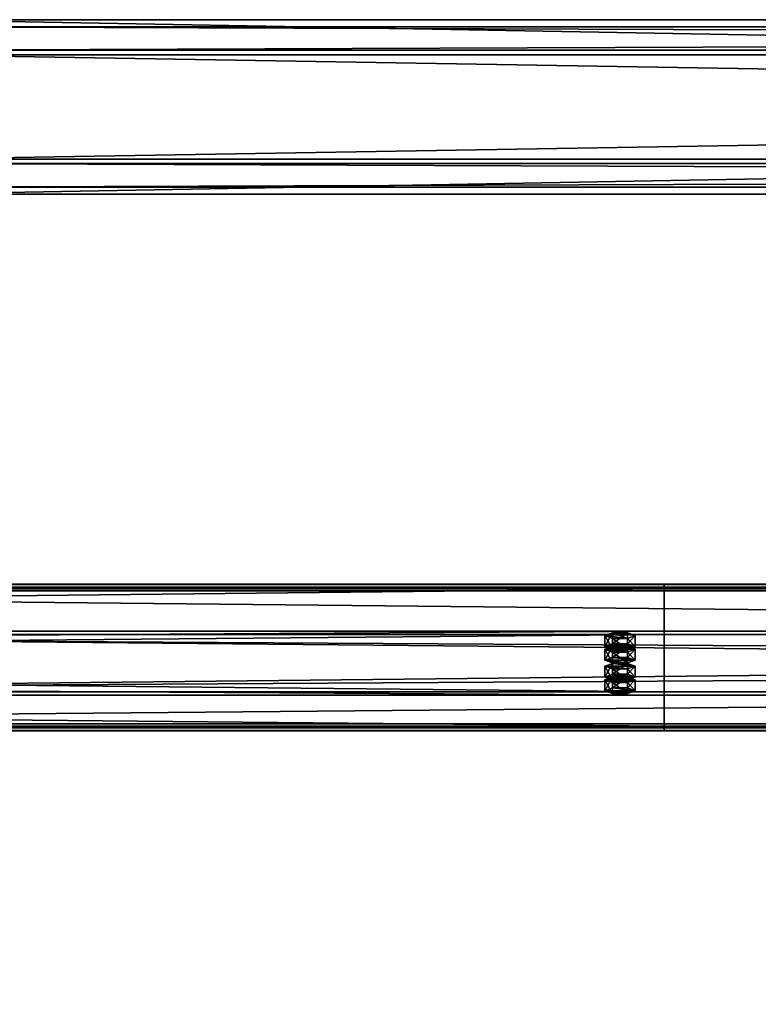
# Model space of a CAD drawing. Header units: millimetres. Extents: x -333 to 67333, y -930 to 39730.
# Tile 383 of 656: x 28062 to 28564, y 3966 to 4635. Entities that reach past the tile are written whole.
import ezdxf

# ---------------------------------------------------------------- set-up
doc = ezdxf.new("R2010")
doc.units = ezdxf.units.MM
for name, color, linetype in [('13', 7, 'Continuous'), ('5', 7, 'Continuous'), ('8', 7, 'Continuous'), ('95', 7, 'Continuous')]:
    doc.layers.add(name, color=color, linetype=linetype)

msp = doc.modelspace()

# ---------------------------------------------------------------- meshes
at = {"layer": '13', "color": 30}
mesh = msp.add_polyface(dxfattribs=at)
corners = [(28500.01, 4248.32, 4335.28), (28500.01, 4175.93, 4319.89), (21700.01, 4175.93, 4319.89), (21700.01, 4248.32, 4335.28), (28500.01, 4217.1, 4126.22), (21700.01, 4217.1, 4126.22), (28500.01, 4156.45, 4113.33), (21700.01, 4156.45, 4113.33), (28500.01, 4153.75, 4126.05), (21700.01, 4153.75, 4126.05), (28500.01, 4151.8, 4125.63), (21700.01, 4151.8, 4125.63), (28500.01, 4154.91, 4110.96), (21700.01, 4154.91, 4110.96), (28500.01, 4219.47, 4124.68), (21700.01, 4219.47, 4124.68), (28500.01, 4178.31, 4318.35), (21700.01, 4178.31, 4318.35), (28500.01, 4246.78, 4332.91), (21700.01, 4246.78, 4332.91), (28500.01, 4249.48, 4320.19), (21700.01, 4249.48, 4320.19), (28500.01, 4251.44, 4320.61), (21700.01, 4251.44, 4320.61)]
mesh.append_faces([[corners[k] for k in face] for face in [(0, 2, 3, 3), (1, 5, 2, 2), (4, 7, 5, 5), (6, 9, 7, 7), (8, 11, 9, 9), (10, 13, 11, 11), (12, 15, 13, 13), (14, 17, 15, 15), (16, 19, 17, 17), (18, 21, 19, 19), (20, 23, 21, 21), (22, 3, 23, 23), (8, 12, 10, 10), (20, 0, 22, 22), (11, 7, 9, 9), (3, 21, 23, 23)]], dxfattribs={"vtx0": -1, "color": 30})
mesh.append_faces([[corners[k] for k in face] for face in [(14, 1, 16, 16), (16, 0, 18, 18), (18, 0, 20, 20), (2, 19, 3, 3), (19, 2, 17, 17), (17, 2, 15, 15), (15, 5, 13, 13), (13, 7, 11, 11), (21, 3, 19, 19)]], dxfattribs={"vtx0": -1, "vtx1": -1, "color": 30})
mesh.append_faces([[corners[k] for k in face] for face in [(12, 8, 6, 6), (6, 14, 12, 12), (14, 6, 4, 4), (14, 4, 1, 1), (16, 1, 0, 0), (15, 2, 5, 5), (13, 5, 7, 7)]], dxfattribs={"vtx0": -1, "vtx2": -1, "vtx3": -1, "color": 30})
mesh.append_faces([[corners[k] for k in face] for face in [(0, 1, 2, 2), (1, 4, 5, 5), (4, 6, 7, 7), (6, 8, 9, 9), (8, 10, 11, 11), (10, 12, 13, 13), (12, 14, 15, 15), (14, 16, 17, 17), (16, 18, 19, 19), (18, 20, 21, 21), (20, 22, 23, 23), (22, 0, 3, 3)]], dxfattribs={"vtx2": -1, "vtx3": -1, "color": 30})
mesh = msp.add_polyface(dxfattribs=at)
corners = [(34100.01, 4248.32, 4335.28), (34100.01, 4175.93, 4319.89), (27300.01, 4175.93, 4319.89), (27300.01, 4248.32, 4335.28), (34100.01, 4217.1, 4126.22), (27300.01, 4217.1, 4126.22), (34100.01, 4156.45, 4113.33), (27300.01, 4156.45, 4113.33), (34100.01, 4153.75, 4126.05), (27300.01, 4153.75, 4126.05), (34100.01, 4151.8, 4125.63), (27300.01, 4151.8, 4125.63), (34100.01, 4154.91, 4110.96), (27300.01, 4154.91, 4110.96), (34100.01, 4219.47, 4124.68), (27300.01, 4219.47, 4124.68), (34100.01, 4178.31, 4318.35), (27300.01, 4178.31, 4318.35), (34100.01, 4246.78, 4332.91), (27300.01, 4246.78, 4332.91), (34100.01, 4249.48, 4320.19), (27300.01, 4249.48, 4320.19), (34100.01, 4251.44, 4320.61), (27300.01, 4251.44, 4320.61)]
mesh.append_faces([[corners[k] for k in face] for face in [(0, 2, 3, 3), (1, 5, 2, 2), (4, 7, 5, 5), (6, 9, 7, 7), (8, 11, 9, 9), (10, 13, 11, 11), (12, 15, 13, 13), (14, 17, 15, 15), (16, 19, 17, 17), (18, 21, 19, 19), (20, 23, 21, 21), (22, 3, 23, 23), (8, 12, 10, 10), (20, 0, 22, 22), (11, 7, 9, 9), (3, 21, 23, 23)]], dxfattribs={"vtx0": -1, "color": 30})
mesh.append_faces([[corners[k] for k in face] for face in [(14, 1, 16, 16), (16, 0, 18, 18), (18, 0, 20, 20), (2, 19, 3, 3), (19, 2, 17, 17), (17, 2, 15, 15), (15, 5, 13, 13), (13, 7, 11, 11), (21, 3, 19, 19)]], dxfattribs={"vtx0": -1, "vtx1": -1, "color": 30})
mesh.append_faces([[corners[k] for k in face] for face in [(12, 8, 6, 6), (6, 14, 12, 12), (14, 6, 4, 4), (14, 4, 1, 1), (16, 1, 0, 0), (15, 2, 5, 5), (13, 5, 7, 7)]], dxfattribs={"vtx0": -1, "vtx2": -1, "vtx3": -1, "color": 30})
mesh.append_faces([[corners[k] for k in face] for face in [(0, 1, 2, 2), (1, 4, 5, 5), (4, 6, 7, 7), (6, 8, 9, 9), (8, 10, 11, 11), (10, 12, 13, 13), (12, 14, 15, 15), (14, 16, 17, 17), (16, 18, 19, 19), (18, 20, 21, 21), (20, 22, 23, 23), (22, 0, 3, 3)]], dxfattribs={"vtx2": -1, "vtx3": -1, "color": 30})
at = {"layer": '5', "color": 131}
mesh = msp.add_polyface(dxfattribs=at)
corners = [(27990.09, 4540.4, 4064.12), (27990.09, 4630.39, 4083.25), (33410.08, 4630.39, 4083.25), (33410.08, 4540.4, 4064.12), (27990.09, 4611.27, 4173.24), (33410.08, 4611.27, 4173.24), (27990.09, 4521.28, 4154.11), (33410.08, 4521.28, 4154.11), (27990.09, 4537.32, 4059.38), (27990.09, 4516.53, 4157.19), (33410.08, 4516.53, 4157.19), (33410.08, 4537.32, 4059.38), (27990.09, 4614.35, 4177.98), (33410.08, 4614.35, 4177.98), (27990.09, 4635.14, 4080.17), (33410.08, 4635.14, 4080.17)]
mesh.append_faces([[corners[k] for k in face] for face in [(0, 2, 3, 3), (1, 5, 2, 2), (4, 7, 5, 5), (6, 3, 7, 7), (8, 10, 11, 11), (9, 13, 10, 10), (12, 15, 13, 13), (14, 11, 15, 15)]], dxfattribs={"vtx0": -1, "color": 131})
mesh.append_faces([[corners[k] for k in face] for face in [(9, 6, 12, 12), (6, 8, 0, 0), (0, 8, 1, 1), (12, 4, 14, 14), (4, 12, 6, 6), (14, 1, 8, 8), (3, 10, 7, 7), (15, 2, 13, 13), (13, 7, 10, 10)]], dxfattribs={"vtx0": -1, "vtx1": -1, "color": 131})
mesh.append_faces([[corners[k] for k in face] for face in [(6, 9, 8, 8), (14, 4, 1, 1), (11, 3, 2, 2), (3, 11, 10, 10), (2, 15, 11, 11), (13, 2, 5, 5), (13, 5, 7, 7)]], dxfattribs={"vtx0": -1, "vtx2": -1, "vtx3": -1, "color": 131})
mesh.append_faces([[corners[k] for k in face] for face in [(0, 1, 2, 2), (1, 4, 5, 5), (4, 6, 7, 7), (6, 0, 3, 3), (8, 9, 10, 10), (9, 12, 13, 13), (12, 14, 15, 15), (14, 8, 11, 11)]], dxfattribs={"vtx2": -1, "vtx3": -1, "color": 131})
at = {"layer": '8', "color": 253}
mesh = msp.add_polyface(dxfattribs=at)
corners = [(28106.24, 356.15, 3183.94), (28072.07, 397.05, 3192.64), (33159.11, 4464.19, 4057.11), (33193.28, 4423.29, 4048.41), (28072.07, 381.67, 3265.02), (33159.11, 4448.81, 4129.49), (28106.24, 340.77, 3256.33), (33193.28, 4407.91, 4120.8), (28108.14, 354.51, 3180.53), (28108.14, 337.87, 3258.78), (33195.18, 4405.01, 4123.25), (33195.18, 4421.65, 4045), (28070.17, 383.31, 3268.44), (33157.21, 4450.45, 4132.91), (28070.17, 399.95, 3190.18), (33157.21, 4467.09, 4054.65)]
mesh.append_faces([[corners[k] for k in face] for face in [(0, 2, 3, 3), (1, 5, 2, 2), (4, 7, 5, 5), (6, 3, 7, 7), (8, 10, 11, 11), (9, 13, 10, 10), (12, 15, 13, 13), (14, 11, 15, 15)]], dxfattribs={"vtx0": -1, "color": 253})
mesh.append_faces([[corners[k] for k in face] for face in [(9, 6, 12, 12), (6, 8, 0, 0), (3, 10, 7, 7), (15, 2, 13, 13)]], dxfattribs={"vtx0": -1, "vtx1": -1, "color": 253})
mesh.append_faces([[corners[k] for k in face] for face in [(6, 9, 8, 8), (12, 6, 4, 4), (0, 8, 14, 14), (4, 14, 12, 12), (14, 4, 1, 1), (14, 1, 0, 0), (11, 3, 2, 2), (3, 11, 10, 10), (7, 10, 13, 13), (2, 15, 11, 11), (13, 2, 5, 5), (13, 5, 7, 7)]], dxfattribs={"vtx0": -1, "vtx2": -1, "vtx3": -1, "color": 253})
mesh.append_faces([[corners[k] for k in face] for face in [(0, 1, 2, 2), (1, 4, 5, 5), (4, 6, 7, 7), (6, 0, 3, 3), (8, 9, 10, 10), (9, 12, 13, 13), (12, 14, 15, 15), (14, 8, 11, 11)]], dxfattribs={"vtx2": -1, "vtx3": -1, "color": 253})
at = {"layer": '95', "color": 20}
mesh = msp.add_polyface(dxfattribs=at)
corners = [(28464.01, 4186.33, 4270.99), (28464.81, 4186.95, 4268.05), (28464.81, 4188.91, 4268.47), (28464.01, 4188.29, 4271.4), (28467.01, 4187.41, 4265.9), (28467.01, 4189.37, 4266.32), (28470.01, 4187.58, 4265.12), (28470.01, 4189.53, 4265.53), (28473.01, 4187.41, 4265.9), (28473.01, 4189.37, 4266.32), (28475.21, 4186.95, 4268.05), (28475.21, 4188.91, 4268.47), (28476.01, 4186.33, 4270.99), (28476.01, 4188.29, 4271.4), (28475.21, 4185.71, 4273.92), (28475.21, 4187.66, 4274.34), (28473.01, 4185.25, 4276.07), (28473.01, 4187.21, 4276.49), (28470.01, 4185.08, 4276.86), (28470.01, 4187.04, 4277.27), (28467.01, 4185.25, 4276.07), (28467.01, 4187.21, 4276.49), (28464.81, 4185.71, 4273.92), (28464.81, 4187.66, 4274.34), (28459.62, 4188.29, 4271.4), (28464.81, 4190.16, 4262.6), (28464.81, 4197.49, 4264.16), (28459.62, 4195.62, 4272.96), (28475.21, 4190.16, 4262.6), (28475.21, 4197.49, 4264.16), (28480.4, 4188.29, 4271.4), (28480.4, 4195.62, 4272.96), (28475.21, 4186.41, 4280.21), (28475.21, 4193.75, 4281.77), (28464.81, 4186.41, 4280.21), (28464.81, 4193.75, 4281.77), (28459.62, 4178.99, 4269.43), (28464.81, 4180.86, 4260.62), (28464.81, 4188.2, 4262.18), (28459.62, 4186.33, 4270.99), (28475.21, 4180.86, 4260.62), (28475.21, 4188.2, 4262.18), (28480.4, 4178.99, 4269.43), (28480.4, 4186.33, 4270.99), (28475.21, 4177.12, 4278.23), (28475.21, 4184.46, 4279.79), (28464.81, 4177.12, 4278.23), (28464.81, 4184.46, 4279.79), (28464.01, 4207.12, 4173.17), (28464.81, 4207.74, 4170.24), (28464.81, 4209.7, 4170.65), (28464.01, 4209.08, 4173.59), (28467.01, 4208.2, 4168.09), (28467.01, 4210.16, 4168.51), (28470.01, 4208.37, 4167.3), (28470.01, 4210.32, 4167.72), (28473.01, 4208.2, 4168.09), (28473.01, 4210.16, 4168.51), (28475.21, 4207.74, 4170.24), (28475.21, 4209.7, 4170.65), (28476.01, 4207.12, 4173.17), (28476.01, 4209.08, 4173.59), (28475.21, 4206.5, 4176.11), (28475.21, 4208.45, 4176.52), (28473.01, 4206.04, 4178.26), (28473.01, 4208, 4178.67), (28470.01, 4205.87, 4179.04), (28470.01, 4207.83, 4179.46), (28467.01, 4206.04, 4178.26), (28467.01, 4208, 4178.67), (28464.81, 4206.5, 4176.11), (28464.81, 4208.45, 4176.52), (28459.62, 4209.08, 4173.59), (28464.81, 4210.95, 4164.78), (28464.81, 4218.28, 4166.34), (28459.62, 4216.41, 4175.15), (28475.21, 4210.95, 4164.78), (28475.21, 4218.28, 4166.34), (28480.4, 4209.08, 4173.59), (28480.4, 4216.41, 4175.15), (28475.21, 4207.21, 4182.39), (28475.21, 4214.54, 4183.95), (28464.81, 4207.21, 4182.39), (28464.81, 4214.54, 4183.95), (28459.62, 4199.78, 4171.61), (28464.81, 4201.66, 4162.81), (28464.81, 4208.99, 4164.37), (28459.62, 4207.12, 4173.17), (28475.21, 4201.66, 4162.81), (28475.21, 4208.99, 4164.37), (28480.4, 4199.78, 4171.61), (28480.4, 4207.12, 4173.17), (28475.21, 4197.91, 4180.42), (28475.21, 4205.25, 4181.98), (28464.81, 4197.91, 4180.42), (28464.81, 4205.25, 4181.98)]
mesh.append_faces([[corners[k] for k in face] for face in [(0, 2, 3, 3), (1, 5, 2, 2), (4, 7, 5, 5), (6, 9, 7, 7), (8, 11, 9, 9), (10, 13, 11, 11), (12, 15, 13, 13), (14, 17, 15, 15), (16, 19, 17, 17), (18, 21, 19, 19), (20, 23, 21, 21), (22, 3, 23, 23), (4, 8, 6, 6), (16, 20, 18, 18), (21, 17, 19, 19), (9, 5, 7, 7), (24, 26, 27, 27), (25, 29, 26, 26), (28, 31, 29, 29), (30, 33, 31, 31), (32, 35, 33, 33), (34, 27, 35, 35), (25, 30, 28, 28), (32, 24, 34, 34), (27, 33, 35, 35), (31, 26, 29, 29), (36, 38, 39, 39), (37, 41, 38, 38), (40, 43, 41, 41), (42, 45, 43, 43), (44, 47, 45, 45), (46, 39, 47, 47), (37, 42, 40, 40), (44, 36, 46, 46), (39, 45, 47, 47), (43, 38, 41, 41), (48, 50, 51, 51), (49, 53, 50, 50), (52, 55, 53, 53), (54, 57, 55, 55), (56, 59, 57, 57), (58, 61, 59, 59), (60, 63, 61, 61), (62, 65, 63, 63), (64, 67, 65, 65), (66, 69, 67, 67), (68, 71, 69, 69), (70, 51, 71, 71), (52, 56, 54, 54), (64, 68, 66, 66), (69, 65, 67, 67), (57, 53, 55, 55), (72, 74, 75, 75), (73, 77, 74, 74), (76, 79, 77, 77), (78, 81, 79, 79), (80, 83, 81, 81), (82, 75, 83, 83), (73, 78, 76, 76), (80, 72, 82, 82), (75, 81, 83, 83), (79, 74, 77, 77), (84, 86, 87, 87), (85, 89, 86, 86), (88, 91, 89, 89), (90, 93, 91, 91), (92, 95, 93, 93), (94, 87, 95, 95), (85, 90, 88, 88), (92, 84, 94, 94), (87, 93, 95, 95), (91, 86, 89, 89)]], dxfattribs={"vtx0": -1, "color": 20})
mesh.append_faces([[corners[k] for k in face] for face in [(8, 4, 10, 10), (10, 1, 12, 12), (12, 0, 14, 14), (14, 22, 16, 16), (17, 23, 15, 15), (15, 3, 13, 13), (13, 2, 11, 11), (11, 5, 9, 9), (30, 24, 32, 32), (33, 27, 31, 31), (42, 36, 44, 44), (45, 39, 43, 43), (56, 52, 58, 58), (58, 49, 60, 60), (60, 48, 62, 62), (62, 70, 64, 64), (65, 71, 63, 63), (63, 51, 61, 61), (61, 50, 59, 59), (59, 53, 57, 57), (78, 72, 80, 80), (81, 74, 79, 79), (90, 84, 92, 92), (93, 87, 91, 91)]], dxfattribs={"vtx0": -1, "vtx1": -1, "color": 20})
mesh.append_faces([[corners[k] for k in face] for face in [(10, 4, 1, 1), (12, 1, 0, 0), (14, 0, 22, 22), (16, 22, 20, 20), (17, 21, 23, 23), (15, 23, 3, 3), (13, 3, 2, 2), (11, 2, 5, 5), (30, 25, 24, 24), (31, 27, 26, 26), (42, 37, 36, 36), (43, 39, 38, 38), (58, 52, 49, 49), (60, 49, 48, 48), (62, 48, 70, 70), (64, 70, 68, 68), (65, 69, 71, 71), (63, 71, 51, 51), (61, 51, 50, 50), (59, 50, 53, 53), (78, 73, 72, 72), (81, 75, 74, 74), (90, 85, 84, 84), (91, 87, 86, 86)]], dxfattribs={"vtx0": -1, "vtx2": -1, "vtx3": -1, "color": 20})
mesh.append_faces([[corners[k] for k in face] for face in [(0, 1, 2, 2), (1, 4, 5, 5), (4, 6, 7, 7), (6, 8, 9, 9), (8, 10, 11, 11), (10, 12, 13, 13), (12, 14, 15, 15), (14, 16, 17, 17), (16, 18, 19, 19), (18, 20, 21, 21), (20, 22, 23, 23), (22, 0, 3, 3), (24, 25, 26, 26), (25, 28, 29, 29), (28, 30, 31, 31), (30, 32, 33, 33), (32, 34, 35, 35), (34, 24, 27, 27), (36, 37, 38, 38), (37, 40, 41, 41), (40, 42, 43, 43), (42, 44, 45, 45), (44, 46, 47, 47), (46, 36, 39, 39), (48, 49, 50, 50), (49, 52, 53, 53), (52, 54, 55, 55), (54, 56, 57, 57), (56, 58, 59, 59), (58, 60, 61, 61), (60, 62, 63, 63), (62, 64, 65, 65), (64, 66, 67, 67), (66, 68, 69, 69), (68, 70, 71, 71), (70, 48, 51, 51), (72, 73, 74, 74), (73, 76, 77, 77), (76, 78, 79, 79), (78, 80, 81, 81), (80, 82, 83, 83), (82, 72, 75, 75), (84, 85, 86, 86), (85, 88, 89, 89), (88, 90, 91, 91), (90, 92, 93, 93), (92, 94, 95, 95), (94, 84, 87, 87)]], dxfattribs={"vtx2": -1, "vtx3": -1, "color": 20})

doc.saveas('drawing.dxf')
